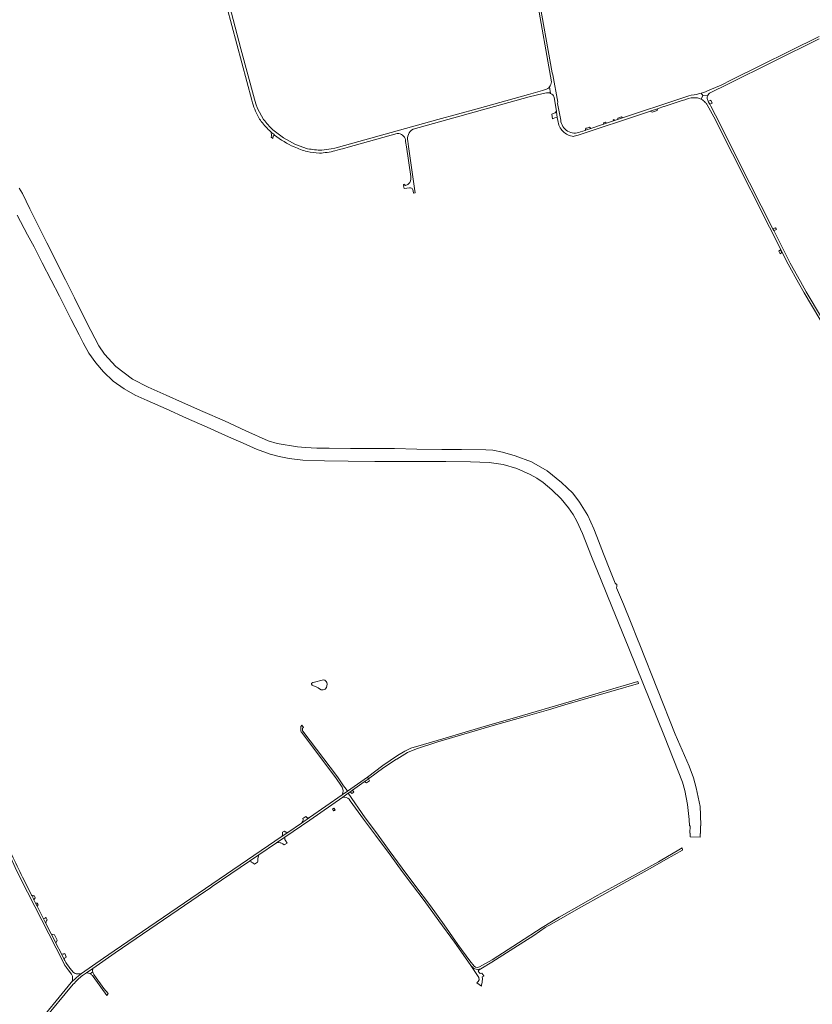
# Model space of a CAD drawing. Header units: metres. Extents: x 166325 to 190320, y 381923 to 404576.
# Tile 675 of 1056: x 172329 to 173423, y 399574 to 400932. Entities that reach past the tile are written whole.
import ezdxf

# ---------------------------------------------------------------- set-up
doc = ezdxf.new("R2010")
doc.units = ezdxf.units.M
for name, color, linetype, lineweight in [('B-WE-OG-WATER_MEER-GV', 8, 'Continuous', 18), ('B-WE-OG-WATER_RIVIER-GV', 8, 'Continuous', 18), ('B-WE-VH-VERHARDING_ASFALT-GV', 8, 'Continuous', 18), ('B-WE-VH-VERHARDING_BETON-GV', 8, 'Continuous', 18), ('B-WE-VH-VERHARDING_BETONSTRAATSTEEN-GV', 8, 'Continuous', 18), ('B-WE-VH-VERHARDING_FUNDERING_ZAND-GV', 8, 'Continuous', 18)]:
    doc.layers.add(name, color=color, linetype=linetype, lineweight=lineweight)

msp = doc.modelspace()

# ---------------------------------------------------------------- linework, layer by layer
at = {"layer": 'B-WE-OG-WATER_MEER-GV', "flags": 128}
msp.add_lwpolyline([(172746.377, 400021.289), (172735.638, 400018.474), (172733.485, 400017.788), (172731.758, 400017.055), (172731.403, 400016.464), (172731.38, 400015.588), (172732.184, 400014.216), (172734.408, 400013.246), (172737.885, 400011.922), (172740.724, 400010.455), (172742.356, 400009.059), (172744.674, 400007.9), (172747.56, 400007.9), (172750.162, 400008.894), (172751.984, 400011.07), (172752.764, 400013.152), (172753.072, 400015.848), (172752.551, 400018.048), (172751.936, 400019.468), (172749.689, 400020.911), (172748.222, 400021.408)], close=True, dxfattribs=at)
msp.add_lwpolyline([(172746.377, 400021.289), (172735.638, 400018.474), (172733.485, 400017.788), (172731.758, 400017.055), (172731.403, 400016.464), (172731.38, 400015.588), (172732.184, 400014.216), (172734.408, 400013.246), (172737.885, 400011.922), (172740.724, 400010.455), (172742.356, 400009.059), (172744.674, 400007.9), (172747.56, 400007.9), (172750.162, 400008.894), (172751.984, 400011.07), (172752.764, 400013.152), (172753.072, 400015.848), (172752.551, 400018.048), (172751.936, 400019.468), (172749.689, 400020.911), (172748.222, 400021.408)], close=True, dxfattribs=at)
at = {"layer": 'B-WE-OG-WATER_RIVIER-GV', "flags": 128}
msp.add_lwpolyline([(172325.49, 400662.608), (172339.598, 400635.668), (172348.887, 400618.829), (172359.886, 400596.76), (172372.387, 400572.746), (172383.564, 400550.734), (172393.307, 400531.753), (172400, 400518.525), (172410.843, 400497.591), (172416.185, 400486.685), (172424.303, 400472.289), (172433.641, 400458.961), (172444.311, 400446.685), (172457.911, 400433.473), (172472.827, 400423.086), (172488.116, 400414.424), (172504.863, 400406.762), (172530.743, 400395.437), (172559.119, 400382.555), (172587.32, 400370.177), (172612.638, 400358.703), (172641.211, 400345.997), (172656.658, 400339.183), (172660.701, 400337.725), (172674.234, 400332.845), (172686.945, 400329.759), (172700.871, 400326.978), (172719.447, 400324.831), (172749.526, 400323.905), (172781.921, 400323.202), (172819.019, 400322.89), (172881.493, 400322.627), (172916.679, 400322.645), (172950.742, 400322.488), (172976.514, 400321.563), (172996.116, 400318.43), (173014.621, 400313.019), (173033.043, 400304.83), (173042.611, 400299.735), (173051.402, 400293.802), (173063.341, 400283.712), (173076.22, 400271.066), (173086.276, 400258.694), (173092.532, 400249.763), (173097.772, 400240.335), (173105.532, 400223.487), (173118.048, 400191.603), (173131.402, 400158.967), (173145.927, 400122.887), (173169.214, 400065.487), (173218.595, 399943.505), (173243.349, 399880.32), (173246.62, 399869.096), (173250.411, 399849.471), (173252.864, 399828.955), (173253.191, 399820.217), (173253.296, 399820.215), (173253.858, 399820.205), (173253.672, 399810.024), (173254.196, 399810.015), (173254.193, 399809.562), (173254.189, 399809.061), (173254.171, 399806.528), (173254.16, 399805.032), (173254.16, 399804.998), (173267.77, 399804.751), (173267.771, 399804.838), (173267.79, 399806.04), (173267.797, 399806.324), (173267.858, 399808.868), (173267.872, 399809.462), (173267.878, 399809.712), (173268.389, 399809.717), (173268.297, 399820.006), (173268.968, 399820.012), (173268.479, 399835.305), (173267.672, 399846.839), (173262.135, 399872.56), (173258.675, 399886.516), (173252.447, 399902.433), (173233.185, 399946.724), (173184.381, 400069.901), (173181.27, 400077.529), (173172.784, 400099.653), (173162.159, 400125.989), (173152.607, 400148.303), (173152.633, 400150.394), (173152.905, 400151.217), (173152.989, 400151.954), (173152.678, 400152.945), (173152.446, 400153.395), (173151.743, 400153.716), (173151.069, 400154.317), (173150.374, 400155.028), (173144.295, 400171.036), (173134.657, 400195.25), (173125.382, 400219.347), (173121.074, 400230.019), (173112.846, 400248.235), (173101.479, 400266.685), (173092.057, 400279.276), (173076.561, 400293.808), (173056.939, 400310.082), (173034.881, 400322.414), (173012.484, 400330.754), (172994.909, 400335.607), (172981.848, 400338.224), (172971.996, 400338.92), (172938.447, 400339.539), (172911.403, 400339.532), (172876.977, 400339.917), (172846.176, 400340.484), (172821.641, 400340.518), (172813.025, 400340.8), (172785.28, 400340.814), (172755.687, 400341.111), (172738.719, 400341.247), (172723.021, 400342.14), (172712.204, 400342.989), (172684.109, 400347.797), (172671.653, 400351.464), (172640.692, 400365.285), (172611.499, 400378.912), (172581.512, 400391.932), (172553.427, 400404.378), (172530.836, 400414.313), (172506.17, 400425.511), (172484.286, 400436.41), (172461.479, 400453.913), (172445.782, 400470.815), (172438.221, 400482.123), (172427.165, 400503.503), (172415.632, 400525.935), (172404.397, 400548.478), (172391.776, 400573.356), (172366.459, 400624.276), (172353.241, 400649.953), (172342.568, 400671.23), (172332.539, 400692.237), (172327.897, 400699.631)], dxfattribs=at)
msp.add_lwpolyline([(172325.49, 400662.608), (172339.598, 400635.668), (172348.887, 400618.829), (172359.886, 400596.76), (172372.387, 400572.746), (172383.564, 400550.734), (172393.307, 400531.753), (172400, 400518.525), (172410.843, 400497.591), (172416.185, 400486.685), (172424.303, 400472.289), (172433.641, 400458.961), (172444.311, 400446.685), (172457.911, 400433.473), (172472.827, 400423.086), (172488.116, 400414.424), (172504.863, 400406.762), (172530.743, 400395.437), (172559.119, 400382.555), (172587.32, 400370.177), (172612.638, 400358.703), (172641.211, 400345.997), (172656.658, 400339.183), (172660.701, 400337.725), (172674.234, 400332.845), (172686.945, 400329.759), (172700.871, 400326.978), (172719.447, 400324.831), (172749.526, 400323.905), (172781.921, 400323.202), (172819.019, 400322.89), (172881.493, 400322.627), (172916.679, 400322.645), (172950.742, 400322.488), (172976.514, 400321.563), (172996.116, 400318.43), (173014.621, 400313.019), (173033.043, 400304.83), (173042.611, 400299.735), (173051.402, 400293.802), (173063.341, 400283.712), (173076.22, 400271.066), (173086.276, 400258.694), (173092.532, 400249.763), (173097.772, 400240.335), (173105.532, 400223.487), (173118.048, 400191.603), (173131.402, 400158.967), (173145.927, 400122.887), (173169.214, 400065.487), (173218.595, 399943.505), (173243.349, 399880.32), (173246.62, 399869.096), (173250.411, 399849.471), (173252.864, 399828.955), (173253.191, 399820.217), (173253.296, 399820.215), (173253.858, 399820.205), (173253.672, 399810.024), (173254.196, 399810.015), (173254.193, 399809.562), (173254.189, 399809.061), (173254.171, 399806.528), (173254.16, 399805.032), (173254.16, 399804.998), (173267.77, 399804.751), (173267.771, 399804.838), (173267.79, 399806.04), (173267.797, 399806.324), (173267.858, 399808.868), (173267.872, 399809.462), (173267.878, 399809.712), (173268.389, 399809.717), (173268.297, 399820.006), (173268.968, 399820.012), (173268.479, 399835.305), (173267.672, 399846.839), (173262.135, 399872.56), (173258.675, 399886.516), (173252.447, 399902.433), (173233.185, 399946.724), (173184.381, 400069.901), (173181.27, 400077.529), (173172.784, 400099.653), (173162.159, 400125.989), (173152.607, 400148.303), (173152.633, 400150.394), (173152.905, 400151.217), (173152.989, 400151.954), (173152.678, 400152.945), (173152.446, 400153.395), (173151.743, 400153.716), (173151.069, 400154.317), (173150.374, 400155.028), (173144.295, 400171.036), (173134.657, 400195.25), (173125.382, 400219.347), (173121.074, 400230.019), (173112.846, 400248.235), (173101.479, 400266.685), (173092.057, 400279.276), (173076.561, 400293.808), (173056.939, 400310.082), (173034.881, 400322.414), (173012.484, 400330.754), (172994.909, 400335.607), (172981.848, 400338.224), (172971.996, 400338.92), (172938.447, 400339.539), (172911.403, 400339.532), (172876.977, 400339.917), (172846.176, 400340.484), (172821.641, 400340.518), (172813.025, 400340.8), (172785.28, 400340.814), (172755.687, 400341.111), (172738.719, 400341.247), (172723.021, 400342.14), (172712.204, 400342.989), (172684.109, 400347.797), (172671.653, 400351.464), (172640.692, 400365.285), (172611.499, 400378.912), (172581.512, 400391.932), (172553.427, 400404.378), (172530.836, 400414.313), (172506.17, 400425.511), (172484.286, 400436.41), (172461.479, 400453.913), (172445.782, 400470.815), (172438.221, 400482.123), (172427.165, 400503.503), (172415.632, 400525.935), (172404.397, 400548.478), (172391.776, 400573.356), (172366.459, 400624.276), (172353.241, 400649.953), (172342.568, 400671.23), (172332.539, 400692.237), (172327.897, 400699.631)], dxfattribs=at)
at = {"layer": 'B-WE-VH-VERHARDING_ASFALT-GV', "flags": 128}
for points in [[(172976.931, 401262.09), (172979.502, 401251.94), (172984.482, 401233.8), (172996.411, 401191.82), (173000.161, 401177.5), (173002.808, 401166.492), (173003.095, 401165.301), (173004.323, 401160.192), (173005.316, 401156.062), (173006.541, 401150.97), (173009.351, 401138.47), (173012.521, 401123.467), (173016.35, 401105.29), (173021.216, 401080.406), (173062.55, 400846.567)], [(173075.371, 400793.663), (173071.16, 400816.5), (173071.241, 400818.6), (173064.66, 400856.021), (173063.67, 400858.89), (173044.052, 400969.604), (173042.451, 400978.892), (173039.318, 400996.484), (173038.774, 400999.538), (173036.973, 401009.714), (173036.666, 401011.449), (173031.756, 401039.183), (173030.841, 401044.354), (173030.262, 401047.624), (173028.197, 401059.293), (173024.356, 401080.99), (173017.771, 401114.06), (173009.651, 401151.58), (173003.252, 401178.26), (173000, 401190.595), (172987.532, 401234.83), (172982.632, 401253), (172980.152, 401262.69)], [(172607.842, 400976.36), (172649.131, 400821.43), (172650.178, 400817.5)], [(172665.4, 400794.33), (172657.061, 400809.71), (172654.802, 400816.12), (172652.842, 400822.62), (172634.092, 400892.1), (172618.302, 400951.568)], [(173431.912, 400908.981), (173311.319, 400849.24), (173296.803, 400842.007), (173281.231, 400835.368), (173277.87, 400833.935), (173275.267, 400832.924), (173272.676, 400831.918), (173269.112, 400830.677)], [(173282.361, 400831.908), (173305.933, 400843.184), (173431.935, 400905.622)], [(172871.393, 400697.603), (172871.582, 400696.21), (172872.032, 400692.885), (172874.563, 400693.287), (172873.762, 400699.26), (172865.281, 400757.11), (172864.221, 400764.8), (172863.942, 400766.821), (172863.97, 400769.268), (172864.391, 400771.678), (172865.195, 400773.989), (172866.36, 400776.141), (172867.856, 400778.077), (172869.645, 400779.747), (172871.679, 400781.107), (173031.995, 400825.625), (173051.415, 400830.339), (173055.614, 400831.38), (173057.697, 400831.543), (173060.009, 400831.152), (173061.459, 400830.578), (173059.894, 400839.396), (173058.902, 400838.314), (173057.763, 400837.37), (173055.809, 400836.296), (173050.227, 400834.636), (173030.973, 400829.223), (172960.001, 400809.27), (172905.981, 400794.39), (172768.711, 400756.34), (172763.672, 400755.09), (172758.601, 400753.96), (172745.528, 400752.1)], [(173059.894, 400839.396), (173061.459, 400830.578)], [(173066.19, 400825.4), (173068.754, 400810.952), (173069.411, 400806.122), (173069.531, 400805.24), (173070.593, 400797.421), (173071.374, 400792.928)], [(173093.17, 400771.17), (173093.848, 400771.334), (173099.611, 400772.73), (173191.22, 400803.447), (173198.105, 400805.756), (173198.961, 400806.043), (173209.171, 400809.466), (173210.038, 400809.757), (173217.516, 400812.264), (173218.37, 400812.55), (173240.45, 400819.954), (173247.873, 400822.321)], [(173262.386, 400829.067), (173259.637, 400828.668), (173255.465, 400828.026), (173252.084, 400827.158), (173241.049, 400823.511), (173160.764, 400796.736), (173155.189, 400794.877), (173153.789, 400794.41), (173149.464, 400792.968), (173148.326, 400792.588), (173138.727, 400789.387), (173134.464, 400787.965), (173116.921, 400782.115), (173111.111, 400780.178), (173109.22, 400779.547), (173102.751, 400777.39)], [(173262.814, 400824.465), (173263.994, 400824.347)], [(173269.375, 400822.36), (173271.365, 400827.466), (173269.112, 400830.677)], [(173269.112, 400830.677), (173271.365, 400827.466), (173277.999, 400827.039)], [(173277.999, 400827.039), (173271.365, 400827.466), (173269.375, 400822.36)], [(173524.803, 400353.674), (173515.52, 400371.43), (173478.56, 400445.36), (173461.04, 400477.63), (173437.75, 400517.081), (173437.078, 400518.22), (173435.182, 400521.431), (173414.22, 400556.941), (173406.27, 400570.901), (173392.28, 400596.491), (173369.504, 400641.346), (173368.275, 400643.767), (173336.06, 400707.21), (173288.995, 400800.308), (173282.575, 400812.894), (173280.975, 400815.861), (173279.459, 400818.672), (173278.787, 400819.758)], [(173277.48, 400814.96), (173286.531, 400798.09), (173389.46, 400594.961), (173403.43, 400569.341), (173411.56, 400555.231), (173432.982, 400518.929), (173438.961, 400508.797), (173458.48, 400475.72), (173475.71, 400443.92), (173481.071, 400433.192), (173482.283, 400430.768), (173487.626, 400420.079), (173490.32, 400414.688), (173491.156, 400413.015), (173491.928, 400411.471), (173501.25, 400392.819), (173505.247, 400384.821), (173507.029, 400381.256), (173511.092, 400373.127), (173512.593, 400370.163), (173515.532, 400364.361), (173520.258, 400355.029), (173520.663, 400354.228), (173522.152, 400351.296)], [(172726.091, 400754.18), (172709.561, 400760.15), (172701.052, 400764.56), (172692.712, 400769.28), (172678.279, 400780.112)], [(172675.254, 400777.575), (172675.392, 400777.448), (172675.529, 400777.322)], [(172763.888, 400751.274), (172769.903, 400752.947), (172775.935, 400754.625), (172781.885, 400756.28), (172849.861, 400775.19), (172851.827, 400775.18), (172853.755, 400774.802), (172855.579, 400774.068), (172857.233, 400773.006), (172858.658, 400771.652), (172859.804, 400770.056), (172860.63, 400768.272), (172861.107, 400766.365), (172861.218, 400764.403), (172862.502, 400756.66), (172868.611, 400715.85), (172868.747, 400714.941)], [(172858.829, 400705.196), (172858.844, 400704.978), (172858.44, 400704.96), (172858.404, 400704.958), (172858.485, 400703.834), (172858.962, 400703.849), (172858.967, 400703.26), (172858.535, 400703.24), (172859.195, 400699.42), (172859.5, 400699.435), (172866.634, 400700.219), (172868.321, 400700.06)], [(172231.526, 399971.662), (172233.486, 399967.152), (172315.571, 399778.232), (172322.581, 399762.861), (172329.921, 399747.652), (172388.561, 399632.781), (172390.745, 399628.503)], [(172231.526, 399971.662), (172233.486, 399967.152), (172315.571, 399778.232), (172322.581, 399762.861), (172329.921, 399747.652), (172388.561, 399632.781), (172390.745, 399628.503)], [(172774.7, 399859.612), (172782.068, 399865.1), (172784.521, 399866.836), (172788.154, 399869.407), (172804.363, 399880.877), (172809.565, 399884.558), (172810.22, 399885.022), (172808.599, 399887.241), (172781.134, 399868.12), (172773.881, 399863.071), (172728.578, 399831.532), (172717.684, 399824.079), (172698.713, 399811.142), (172691.154, 399805.987), (172459.121, 399647.732), (172444.52, 399637.686), (172413.891, 399616.611), (172407.211, 399611.211), (172400.013, 399604.293), (172379.261, 399578.821), (172358.109, 399553.151), (172360.26, 399551.47), (172360.755, 399551.083), (172402.801, 399601.751)], [(172774.7, 399859.612), (172782.068, 399865.1), (172784.521, 399866.836), (172788.154, 399869.407), (172804.363, 399880.877), (172809.565, 399884.558), (172810.22, 399885.022), (172808.599, 399887.241), (172781.134, 399868.12), (172773.881, 399863.071), (172728.578, 399831.532), (172717.684, 399824.079), (172698.713, 399811.142), (172691.154, 399805.987), (172459.121, 399647.732), (172444.52, 399637.686), (172413.891, 399616.611), (172407.211, 399611.211), (172400.013, 399604.293), (172379.261, 399578.821), (172358.109, 399553.151), (172360.26, 399551.47), (172360.755, 399551.083), (172402.801, 399601.751)], [(172415.518, 399613.599), (172420.79, 399617.283), (172429.84, 399623.607), (172460.74, 399645.2), (172585.141, 399729.967), (172586.665, 399731.005), (172590.076, 399733.329), (172593.936, 399735.96), (172594.578, 399736.399), (172645.777, 399771.304), (172659.018, 399780.335), (172683.35, 399796.932), (172694.618, 399804.618), (172729.148, 399828.172), (172774.7, 399859.612)], [(172415.518, 399613.599), (172420.79, 399617.283), (172429.84, 399623.607), (172460.74, 399645.2), (172585.141, 399729.967), (172586.665, 399731.005), (172590.076, 399733.329), (172593.936, 399735.96), (172594.578, 399736.399), (172645.777, 399771.304), (172659.018, 399780.335), (172683.35, 399796.932), (172694.618, 399804.618), (172729.148, 399828.172), (172774.7, 399859.612)], [(172390.882, 399634.429), (172390.214, 399635.745), (172386.28, 399643.501), (172378.8, 399658.249), (172378.078, 399659.672), (172372.202, 399671.257), (172364.946, 399685.562), (172361.615, 399692.131), (172352.789, 399709.531), (172350.685, 399713.679), (172348.345, 399718.293), (172347.84, 399719.288), (172345.417, 399724.065), (172345.087, 399724.716), (172342.578, 399729.663), (172332.541, 399749.451)], [(172390.882, 399634.429), (172390.214, 399635.745), (172386.28, 399643.501), (172378.8, 399658.249), (172378.078, 399659.672), (172372.202, 399671.257), (172364.946, 399685.562), (172361.615, 399692.131), (172352.789, 399709.531), (172350.685, 399713.679), (172348.345, 399718.293), (172347.84, 399719.288), (172345.417, 399724.065), (172345.087, 399724.716), (172342.578, 399729.663), (172332.541, 399749.451)], [(172392.891, 399625.115), (172395.479, 399621.723), (172400.271, 399615.442)], [(172392.891, 399625.115), (172395.479, 399621.723), (172400.271, 399615.442)], [(172402.902, 399618.08), (172397.951, 399623.911)], [(172402.902, 399618.08), (172397.951, 399623.911)], [(172400.013, 399604.293), (172407.211, 399611.211), (172413.891, 399616.611)], [(172400.013, 399604.293), (172407.211, 399611.211), (172413.891, 399616.611)]]:
    msp.add_lwpolyline(points, dxfattribs=at)
at = {"layer": 'B-WE-VH-VERHARDING_ASFALT-GV'}
for points in [[(173062.55, 400846.567, -0.1731516), (173059.894, 400839.396)], [(173061.459, 400830.578, -0.19608142), (173066.19, 400825.4)], [(173247.873, 400822.321, -0.11270387), (173262.814, 400824.465)], [(173269.112, 400830.677, -0.03240539), (173262.386, 400829.067)], [(173263.994, 400824.347, -0.06596755), (173269.375, 400822.36)], [(173269.375, 400822.36, -0.08107254), (173274.974, 400818.128)], [(173278.787, 400819.758, -0.22608046), (173277.999, 400827.039)], [(173277.999, 400827.039, -0.19965201), (173282.361, 400831.908)], [(172650.178, 400817.5, 0.03351758), (172654.349, 400806.073)], [(172654.349, 400806.073, 0.07026021), (172662.239, 400791.892)], [(173274.974, 400818.128, -0.04655234), (173277.48, 400814.96)], [(172678.279, 400780.112, -0.02661061), (172665.4, 400794.33)], [(173071.374, 400792.928, 0.16911328), (173078.549, 400778.223)], [(173102.751, 400777.39, -0.50551104), (173075.371, 400793.663)], [(172662.239, 400791.892, 0.04388027), (172675.254, 400777.575)], [(172675.529, 400777.322, 0.01298728), (172680.603, 400773.093)], [(172680.603, 400773.093, 0.06254922), (172707.664, 400756.733)], [(173078.549, 400778.223, 0.16776439), (173093.17, 400771.17)], [(172707.664, 400756.733, 0.04591736), (172725.477, 400750.391)], [(172745.528, 400752.1, -0.03076066), (172726.091, 400754.18)], [(172725.477, 400750.391, 0.05077548), (172742.357, 400748.08)], [(172742.357, 400748.08, 0.04827548), (172763.888, 400751.274)], [(172868.747, 400714.941, -0.2314245), (172865.463, 400705.893)], [(172861.165, 400703.313, 0.27519229), (172858.829, 400705.196)], [(172865.463, 400705.893, -0.10241401), (172861.165, 400703.313)], [(172868.321, 400700.06, -0.29209657), (172871.393, 400697.603)], [(172332.541, 399749.451, -0.01198305), (172318.073, 399780.019)], [(172332.541, 399749.451, -0.01198305), (172318.073, 399780.019)], [(172390.745, 399628.503, 0.02108592), (172392.891, 399625.115)], [(172390.745, 399628.503, 0.02108592), (172392.891, 399625.115)], [(172397.951, 399623.911, -0.04803919), (172390.882, 399634.429)], [(172397.951, 399623.911, -0.04803919), (172390.882, 399634.429)], [(172401.718, 399611.637, -0.19588564), (172400.013, 399604.293)], [(172401.718, 399611.637, -0.19588564), (172400.013, 399604.293)], [(172400.271, 399615.442, -0.10278633), (172401.718, 399611.637)], [(172400.271, 399615.442, -0.10278633), (172401.718, 399611.637)], [(172402.801, 399601.751, -0.05581183), (172415.518, 399613.599)], [(172402.801, 399601.751, -0.05581183), (172415.518, 399613.599)], [(172407.985, 399615.975, -0.12067743), (172402.902, 399618.08)], [(172407.985, 399615.975, -0.12067743), (172402.902, 399618.08)], [(172413.891, 399616.611, -0.13019022), (172407.985, 399615.975)], [(172413.891, 399616.611, -0.13019022), (172407.985, 399615.975)]]:
    msp.add_lwpolyline(points, format="xyb", dxfattribs=at)
at = {"layer": 'B-WE-VH-VERHARDING_BETON-GV', "flags": 128}
msp.add_lwpolyline([(172762.369, 399844.441), (172760.56, 399842.991), (172762.071, 399841.143), (172762.278, 399840.891), (172763, 399841.484), (172764.058, 399842.351)], close=True, dxfattribs=at)
msp.add_lwpolyline([(172762.369, 399844.441), (172760.56, 399842.991), (172762.071, 399841.143), (172762.278, 399840.891), (172763, 399841.484), (172764.058, 399842.351)], close=True, dxfattribs=at)
at = {"layer": 'B-WE-VH-VERHARDING_BETONSTRAATSTEEN-GV', "flags": 128}
for points in [[(173069.531, 400805.24), (173069.411, 400806.122), (173067.564, 400803.782), (173066.31, 400803.243), (173062.972, 400801.81), (173063.99, 400795.68), (173064.954, 400796.013), (173067.481, 400796.644), (173070.593, 400797.421)], [(173208.572, 400807.156), (173209.171, 400809.466), (173198.961, 400806.043), (173201.392, 400804.68)], [(173148.326, 400792.588), (173149.464, 400792.968), (173148.903, 400794.651), (173147.765, 400794.269)], [(173159.441, 400798.185), (173155.633, 400796.908), (173154.056, 400796.379), (173153.789, 400794.41), (173155.189, 400794.877), (173160.764, 400796.736)], [(173115.298, 400783.945), (173111.584, 400782.751), (173110.087, 400782.471), (173109.22, 400779.547), (173111.111, 400780.178), (173116.921, 400782.115)], [(173136.985, 400790.654), (173134.601, 400790.145), (173134.791, 400788.614), (173134.464, 400787.965), (173138.727, 400789.387), (173138.036, 400789.61)], [(172807.216, 399879.33), (172809.969, 399881.178), (172811.616, 399882.102), (172811.164, 399883.047), (172810.22, 399885.022), (172809.565, 399884.558), (172804.363, 399880.877), (172806.059, 399880.387), (172806.651, 399880.003)], [(172807.216, 399879.33), (172809.969, 399881.178), (172811.616, 399882.102), (172811.164, 399883.047), (172810.22, 399885.022), (172809.565, 399884.558), (172804.363, 399880.877), (172806.059, 399880.387), (172806.651, 399880.003)], [(172788.934, 399868.032), (172788.154, 399869.407), (172784.521, 399866.836), (172785.775, 399866.314), (172786.523, 399865.481), (172787.204, 399864.722), (172789.703, 399866.674)], [(172788.934, 399868.032), (172788.154, 399869.407), (172784.521, 399866.836), (172785.775, 399866.314), (172786.523, 399865.481), (172787.204, 399864.722), (172789.703, 399866.674)], [(172695.438, 399799.866), (172694.829, 399801.189), (172694.666, 399802.139), (172694.618, 399804.618), (172683.35, 399796.932), (172686.415, 399797.123), (172688.162, 399796.97), (172689.086, 399796.539), (172691.848, 399795.251), (172693.745, 399793.973), (172697.721, 399796.38)], [(172695.438, 399799.866), (172694.829, 399801.189), (172694.666, 399802.139), (172694.618, 399804.618), (172683.35, 399796.932), (172686.415, 399797.123), (172688.162, 399796.97), (172689.086, 399796.539), (172691.848, 399795.251), (172693.745, 399793.973), (172697.721, 399796.38)], [(172698.713, 399811.142), (172696.954, 399811.481), (172696.114, 399811.561), (172695.601, 399811.895), (172695.185, 399812.133), (172694.665, 399812.43), (172694.038, 399813.071), (172691.282, 399811.316), (172691.515, 399809.79), (172691.566, 399809.452), (172691.653, 399808.531), (172691.154, 399805.987)], [(172698.713, 399811.142), (172696.954, 399811.481), (172696.114, 399811.561), (172695.601, 399811.895), (172695.185, 399812.133), (172694.665, 399812.43), (172694.038, 399813.071), (172691.282, 399811.316), (172691.515, 399809.79), (172691.566, 399809.452), (172691.653, 399808.531), (172691.154, 399805.987)], [(172659.018, 399780.335), (172645.777, 399771.304), (172648.2, 399770.725), (172648.656, 399770.276), (172650.733, 399768.94), (172652.949, 399767.515), (172657.143, 399770.157), (172657.236, 399771.639), (172657.229, 399772.057), (172657.216, 399772.891), (172657.444, 399774.999)], [(172659.018, 399780.335), (172645.777, 399771.304), (172648.2, 399770.725), (172648.656, 399770.276), (172650.733, 399768.94), (172652.949, 399767.515), (172657.143, 399770.157), (172657.236, 399771.639), (172657.229, 399772.057), (172657.216, 399772.891), (172657.444, 399774.999)], [(172348.915, 399724.015), (172348.384, 399723.765), (172347.445, 399723.652), (172346.667, 399724.275), (172345.417, 399724.065), (172347.84, 399719.288), (172348.345, 399718.293), (172349.817, 399719.892), (172349.733, 399720.591), (172349.934, 399721.046), (172350.188, 399721.173)], [(172348.915, 399724.015), (172348.384, 399723.765), (172347.445, 399723.652), (172346.667, 399724.275), (172345.417, 399724.065), (172347.84, 399719.288), (172348.345, 399718.293), (172349.817, 399719.892), (172349.733, 399720.591), (172349.934, 399721.046), (172350.188, 399721.173)], [(172353.064, 399713.658), (172350.685, 399713.679), (172352.789, 399709.531), (172354.387, 399711.065)], [(172353.064, 399713.658), (172350.685, 399713.679), (172352.789, 399709.531), (172354.387, 399711.065)], [(172366.366, 399690.175), (172366.806, 399690.733), (172364.978, 399694.051), (172364.361, 399693.223), (172363.994, 399692.963), (172363.747, 399692.826), (172363.416, 399692.642), (172361.615, 399692.131), (172364.946, 399685.562), (172365.527, 399688.453), (172365.913, 399689.436), (172366.142, 399689.809)], [(172366.366, 399690.175), (172366.806, 399690.733), (172364.978, 399694.051), (172364.361, 399693.223), (172363.994, 399692.963), (172363.747, 399692.826), (172363.416, 399692.642), (172361.615, 399692.131), (172364.946, 399685.562), (172365.527, 399688.453), (172365.913, 399689.436), (172366.142, 399689.809)], [(172376.694, 399669.733), (172376.261, 399669.663), (172374.275, 399670.187), (172372.202, 399671.257), (172378.078, 399659.672), (172378.8, 399658.249), (172380.415, 399662.39)], [(172376.694, 399669.733), (172376.261, 399669.663), (172374.275, 399670.187), (172372.202, 399671.257), (172378.078, 399659.672), (172378.8, 399658.249), (172380.415, 399662.39)], [(172391.16, 399644.317), (172389.788, 399643.49), (172389.424, 399643.271), (172386.28, 399643.501), (172390.214, 399635.745), (172391.746, 399638.586), (172392.356, 399639.073), (172392.991, 399639.58)], [(172391.16, 399644.317), (172389.788, 399643.49), (172389.424, 399643.271), (172386.28, 399643.501), (172390.214, 399635.745), (172391.746, 399638.586), (172392.356, 399639.073), (172392.991, 399639.58)]]:
    msp.add_lwpolyline(points, close=True, dxfattribs=at)
at = {"layer": 'B-WE-VH-VERHARDING_FUNDERING_ZAND-GV', "flags": 128}
for points in [[(173282.459, 400821.282), (173281.892, 400820.894), (173278.787, 400819.758), (173279.459, 400818.672), (173280.975, 400815.861), (173283.799, 400817.001), (173284.245, 400817.315), (173284.475, 400817.283)], [(173371.865, 400645.213), (173368.275, 400643.767), (173369.504, 400641.346), (173370.07, 400641.574), (173373.127, 400642.803)], [(173378.738, 400614.323), (173378.55, 400614.694), (173377.403, 400613.922), (173377.187, 400613.507), (173376.755, 400613.248), (173376.301, 400613.078), (173376.19, 400613.088), (173378.244, 400609.193), (173378.323, 400609.243), (173378.701, 400609.482), (173380.555, 400610.847)], [(173106.174, 399994.4), (173182.638, 400016.347), (173181.733, 400019.143), (173131.626, 400004.809), (173090.498, 399992.063), (173011.503, 399969.071), (172977.444, 399959.688), (172943.632, 399949.395), (172912.617, 399940.323), (172886.002, 399932.482), (172868.613, 399927.422), (172860.204, 399923.25), (172850.368, 399917.437), (172829.93, 399903.21), (172808.599, 399887.241), (172810.22, 399885.022), (172831.509, 399900.601), (172848.732, 399912.098), (172849.185, 399912.372), (172864.18, 399921.463), (172876.195, 399926.638), (172905.966, 399936.119), (172985.21, 399959.368), (173023.044, 399970.222), (173058.743, 399980.36), (173080.882, 399987.071)], [(173106.174, 399994.4), (173182.638, 400016.347), (173181.733, 400019.143), (173131.626, 400004.809), (173090.498, 399992.063), (173011.503, 399969.071), (172977.444, 399959.688), (172943.632, 399949.395), (172912.617, 399940.323), (172886.002, 399932.482), (172868.613, 399927.422), (172860.204, 399923.25), (172850.368, 399917.437), (172829.93, 399903.21), (172808.599, 399887.241), (172810.22, 399885.022), (172831.509, 399900.601), (172848.732, 399912.098), (172849.185, 399912.372), (172864.18, 399921.463), (172876.195, 399926.638), (172905.966, 399936.119), (172985.21, 399959.368), (173023.044, 399970.222), (173058.743, 399980.36), (173080.882, 399987.071)], [(172728.578, 399831.532), (172726.096, 399831.277), (172725.173, 399831.455), (172724.897, 399831.637), (172724.04, 399832.396), (172723.705, 399832.952), (172719.656, 399830.489), (172719.835, 399829.152), (172719.849, 399828.918), (172719.896, 399828.157), (172719.472, 399827.033), (172717.684, 399824.079)], [(172728.578, 399831.532), (172726.096, 399831.277), (172725.173, 399831.455), (172724.897, 399831.637), (172724.04, 399832.396), (172723.705, 399832.952), (172719.656, 399830.489), (172719.835, 399829.152), (172719.849, 399828.918), (172719.896, 399828.157), (172719.472, 399827.033), (172717.684, 399824.079)], [(172966.636, 399616.804), (172964.297, 399616.437), (172962.656, 399617.812), (172961.704, 399619.823), (172962.55, 399621.252), (172964.991, 399622.899), (172960.284, 399622.173), (172958.954, 399622.311), (172956.932, 399622.786), (172955.363, 399623.6), (172953.933, 399624.597), (172951.295, 399627.655), (172962.286, 399610.933), (172962.868, 399607.758), (172961.704, 399605.271), (172959.829, 399603.461), (172965.873, 399598.837), (172966.112, 399600.356), (172967.207, 399604.689), (172967.366, 399609.557), (172967.207, 399611.833), (172969.152, 399613.007), (172969.248, 399613.065), (172969.242, 399613.074)], [(172966.636, 399616.804), (172964.297, 399616.437), (172962.656, 399617.812), (172961.704, 399619.823), (172962.55, 399621.252), (172964.991, 399622.899), (172960.284, 399622.173), (172958.954, 399622.311), (172956.932, 399622.786), (172955.363, 399623.6), (172953.933, 399624.597), (172951.295, 399627.655), (172962.286, 399610.933), (172962.868, 399607.758), (172961.704, 399605.271), (172959.829, 399603.461), (172965.873, 399598.837), (172966.112, 399600.356), (172967.207, 399604.689), (172967.366, 399609.557), (172967.207, 399611.833), (172969.152, 399613.007), (172969.248, 399613.065), (172969.242, 399613.074)]]:
    msp.add_lwpolyline(points, close=True, dxfattribs=at)
for points in [[(172675.529, 400777.322), (172675.392, 400777.448), (172675.254, 400777.575), (172676.486, 400773.886), (172676.205, 400772.039), (172675.927, 400770.216), (172678.123, 400768.524), (172678.576, 400771.717), (172680.603, 400773.093)], [(172719.461, 399950.611), (172719.197, 399950.983), (172719.173, 399955.125), (172720.433, 399956.026), (172718.004, 399959.139), (172716.737, 399957.337), (172716.713, 399951.21), (172717.384, 399949.497), (172717.507, 399949.341), (172764.91, 399886.331), (172772.998, 399874.722), (172773.888, 399873.444)], [(172719.461, 399950.611), (172719.197, 399950.983), (172719.173, 399955.125), (172720.433, 399956.026), (172718.004, 399959.139), (172716.737, 399957.337), (172716.713, 399951.21), (172717.384, 399949.497), (172717.507, 399949.341), (172764.91, 399886.331), (172772.998, 399874.722), (172773.888, 399873.444)], [(172773.881, 399863.071), (172781.134, 399868.12), (172779.168, 399870.886), (172775.843, 399875.563), (172767.159, 399887.781), (172719.461, 399950.611)], [(172773.881, 399863.071), (172781.134, 399868.12), (172779.168, 399870.886), (172775.843, 399875.563), (172767.159, 399887.781), (172719.461, 399950.611)], [(172874.286, 399738.481), (172856.636, 399761.933), (172838.867, 399786.209), (172821.319, 399810.768), (172805.731, 399831.24), (172782.068, 399865.1), (172774.7, 399859.612)], [(172874.286, 399738.481), (172856.636, 399761.933), (172838.867, 399786.209), (172821.319, 399810.768), (172805.731, 399831.24), (172782.068, 399865.1), (172774.7, 399859.612)], [(172783.487, 399857.029), (172785.01, 399854.912), (172803.379, 399829.382), (172819.873, 399807.335), (172840.107, 399780.104), (172856.679, 399757.352), (172870.738, 399738.231), (172886.825, 399717.136), (172907.102, 399689.341), (172928.997, 399659.511), (172950.247, 399628.87), (172951.295, 399627.655), (172953.933, 399624.597), (172955.363, 399623.6), (172956.932, 399622.786), (172958.954, 399622.311), (172960.284, 399622.173), (172964.991, 399622.899), (172980.359, 399631.916), (173010.528, 399651.47), (173038.384, 399669.069), (173053.813, 399679.905), (173063.058, 399684.904), (173099.981, 399706.182), (173136.328, 399726.524), (173174.013, 399747.499), (173198.808, 399761.463), (173220.476, 399773.565), (173243.42, 399786.631), (173243.16, 399789.737), (173243.147, 399789.895), (173238.217, 399786.951), (173212.845, 399771.796), (173210.411, 399770.457), (173179.641, 399753.527), (173151.212, 399738.085), (173125.854, 399724.129), (173104.035, 399711.743), (173073.472, 399694.158), (173049.86, 399679.939), (173017.296, 399658.743), (172980.938, 399635.541), (172963.46, 399625.49), (172960.759, 399624.793), (172957.658, 399625.377), (172955.76, 399626.467), (172949.933, 399634.013), (172933.614, 399656.416), (172914.617, 399683.445), (172895.658, 399709.646), (172874.286, 399738.481)], [(172783.487, 399857.029), (172785.01, 399854.912), (172803.379, 399829.382), (172819.873, 399807.335), (172840.107, 399780.104), (172856.679, 399757.352), (172870.738, 399738.231), (172886.825, 399717.136), (172907.102, 399689.341), (172928.997, 399659.511), (172950.247, 399628.87), (172951.295, 399627.655), (172953.933, 399624.597), (172955.363, 399623.6), (172956.932, 399622.786), (172958.954, 399622.311), (172960.284, 399622.173), (172964.991, 399622.899), (172980.359, 399631.916), (173010.528, 399651.47), (173038.384, 399669.069), (173053.813, 399679.905), (173063.058, 399684.904), (173099.981, 399706.182), (173136.328, 399726.524), (173174.013, 399747.499), (173198.808, 399761.463), (173220.476, 399773.565), (173243.42, 399786.631), (173243.16, 399789.737), (173243.147, 399789.895), (173238.217, 399786.951), (173212.845, 399771.796), (173210.411, 399770.457), (173179.641, 399753.527), (173151.212, 399738.085), (173125.854, 399724.129), (173104.035, 399711.743), (173073.472, 399694.158), (173049.86, 399679.939), (173017.296, 399658.743), (172980.938, 399635.541), (172963.46, 399625.49), (172960.759, 399624.793), (172957.658, 399625.377), (172955.76, 399626.467), (172949.933, 399634.013), (172933.614, 399656.416), (172914.617, 399683.445), (172895.658, 399709.646), (172874.286, 399738.481)], [(172429.84, 399623.607), (172420.79, 399617.283)], [(172429.84, 399623.607), (172420.79, 399617.283)], [(172429.617, 399618.582), (172426.245, 399615.991)], [(172426.245, 399615.991), (172429.617, 399618.582)], [(172429.617, 399618.582), (172426.245, 399615.991)], [(172429.092, 399613.694), (172430.171, 399612.212), (172449.051, 399586.262), (172450.751, 399589.141), (172444.881, 399595.772), (172431.92, 399613.831)], [(172429.092, 399613.694), (172430.171, 399612.212), (172449.051, 399586.262), (172450.751, 399589.141), (172444.881, 399595.772), (172431.92, 399613.831)], [(172431.92, 399613.831), (172430.906, 399615.244)], [(172431.92, 399613.831), (172430.906, 399615.244)]]:
    msp.add_lwpolyline(points, dxfattribs=at)
at = {"layer": 'B-WE-VH-VERHARDING_FUNDERING_ZAND-GV'}
for points in [[(172680.603, 400773.093, -0.01298728), (172675.529, 400777.322)], [(172773.888, 399873.444, -0.27295817), (172773.881, 399863.071)], [(172773.888, 399873.444, -0.27295817), (172773.881, 399863.071)], [(172774.7, 399859.612, -0.2656891), (172783.487, 399857.029)], [(172774.7, 399859.612, -0.2656891), (172783.487, 399857.029)], [(172420.79, 399617.283, -0.13768321), (172426.245, 399615.991)], [(172420.79, 399617.283, -0.13768321), (172426.245, 399615.991)], [(172426.245, 399615.991, -0.08824703), (172429.092, 399613.694)], [(172426.245, 399615.991, -0.08824703), (172429.092, 399613.694)], [(172429.617, 399618.582, -0.12159103), (172429.84, 399623.607)], [(172429.617, 399618.582, -0.12159103), (172429.84, 399623.607)], [(172430.906, 399615.244, -0.08578388), (172429.617, 399618.582)], [(172430.906, 399615.244, -0.08578388), (172429.617, 399618.582)]]:
    msp.add_lwpolyline(points, format="xyb", dxfattribs=at)

doc.saveas('drawing.dxf')
